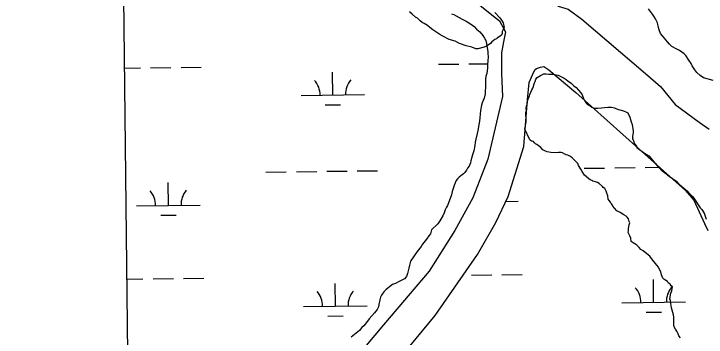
# Model space of a CAD drawing. Extents: x 3694830 to 3732949, y 415201 to 440970.
# Drawn here: x 3698845 to 3699936, y 423176 to 423685 of the extents above; entities that cross this region are included whole.
import ezdxf

# ---------------------------------------------------------------- set-up
doc = ezdxf.new("R2010")
doc.units = 0
for name, color, linetype in [('V-GRID-FRAM', 7, 'Continuous'), ('V-SITE-VEGE', 7, 'Continuous'), ('V-TOPO-SHOR', 7, 'Continuous'), ('V-WETL-SWMP', 7, 'Continuous')]:
    doc.layers.add(name, color=color, linetype=linetype)

msp = doc.modelspace()

# ---------------------------------------------------------------- linework, layer by layer
at = {"layer": 'V-GRID-FRAM'}
msp.add_lwpolyline([(3698844.7, 438797.5), (3730590.8, 439176.2), (3730815.6, 420995.1), (3699053.6, 420616.3), (3698844.7, 438797.5)], dxfattribs=at)
at = {"layer": 'V-SITE-VEGE'}
for p, q in [((3699472.8, 423684.5), (3699468.5, 423688.4)), ((3699478, 423680.1), (3699472.8, 423684.5)), ((3699481.4, 423678.1), (3699478, 423680.1)), ((3699602.9, 423687.1), (3699610.9, 423678.8)), ((3699485.1, 423674.2), (3699481.4, 423678.1)), ((3699488.5, 423671.7), (3699485.1, 423674.2)), ((3699491.8, 423670.2), (3699488.5, 423671.7)), ((3699497.1, 423666.8), (3699491.8, 423670.2)), ((3699610.9, 423678.8), (3699613.8, 423675.4)), ((3699613.8, 423675.4), (3699616.1, 423671)), ((3699616.1, 423671), (3699617.9, 423663.8)), ((3699500.4, 423663.8), (3699497.1, 423666.8)), ((3699505.1, 423659.9), (3699500.4, 423663.8)), ((3699516.6, 423652.5), (3699505.1, 423659.9)), ((3699616.4, 423660.4), (3699614.9, 423657.6)), ((3699617.9, 423663.8), (3699616.4, 423660.4)), ((3699520.9, 423650), (3699516.6, 423652.5)), ((3699530.9, 423644.5), (3699520.9, 423650)), ((3699607, 423647.1), (3699605.6, 423645.7)), ((3699613.4, 423651.8), (3699607, 423647.1)), ((3699614.4, 423654.2), (3699613.4, 423651.8)), ((3699614.9, 423657.6), (3699614.4, 423654.2)), ((3699540.5, 423642), (3699530.9, 423644.5)), ((3699547.6, 423638.5), (3699540.5, 423642)), ((3699557.7, 423634.9), (3699547.6, 423638.5)), ((3699596.3, 423638.6), (3699592.4, 423635.8)), ((3699598.2, 423641), (3699596.3, 423638.6)), ((3699600.2, 423642.9), (3699598.2, 423641)), ((3699603.1, 423644.7), (3699600.2, 423642.9)), ((3699605.6, 423645.7), (3699603.1, 423644.7)), ((3699566.8, 423632.8), (3699557.7, 423634.9)), ((3699573, 423630.3), (3699566.8, 423632.8)), ((3699576.4, 423630.3), (3699573, 423630.3)), ((3699586.1, 423632.5), (3699576.4, 423630.3)), ((3699589.9, 423634.4), (3699586.1, 423632.5)), ((3699592.4, 423635.8), (3699589.9, 423634.4))]:
    msp.add_line(p, q, dxfattribs=at)
for points in [[(3699774, 423411.6), (3699772.6, 423413.1), (3699767.4, 423418), (3699765, 423419.5), (3699761.7, 423420.5), (3699757.8, 423421.5), (3699755.9, 423422.5), (3699753.5, 423423.5), (3699751.1, 423425), (3699744.5, 423430.9), (3699740.7, 423436.8), (3699738.9, 423440.7), (3699735.1, 423446), (3699733.7, 423449.4), (3699730.4, 423453.3), (3699725.2, 423458.2), (3699722.3, 423460.2), (3699718.1, 423462.7), (3699715.7, 423463.2), (3699713.3, 423464.2), (3699709.9, 423466.2), (3699707.5, 423466.7), (3699703.7, 423466.8), (3699700.8, 423466.3), (3699691.6, 423466.5), (3699685.4, 423467.6), (3699683, 423469), (3699678.7, 423471), (3699675.4, 423474.5), (3699669.2, 423479.4), (3699667.3, 423480.4), (3699665.4, 423481.9), (3699664, 423483.8), (3699661.1, 423484.8), (3699658.3, 423486.8), (3699650.3, 423503.3), (3699651.9, 423512), (3699652.5, 423515.8), (3699652.6, 423521.6), (3699652.2, 423524.5), (3699652.2, 423529.8), (3699652.8, 423533.1), (3699652.3, 423535.5), (3699652.9, 423540.4), (3699653.9, 423542.3), (3699655, 423549.5), (3699657.5, 423556.2), (3699658.5, 423558.1), (3699661.5, 423565.3), (3699663, 423568.1), (3699664, 423570.5), (3699664.5, 423573.4), (3699665.6, 423576.7), (3699666.6, 423578.7), (3699667.6, 423582.5), (3699670, 423584.9), (3699674.9, 423588.1), (3699680.2, 423590.5), (3699684.1, 423590.9), (3699688.4, 423590.3), (3699694.2, 423590.2), (3699696.6, 423589.7), (3699702.8, 423588.6), (3699709.5, 423585.6), (3699712.4, 423583.7), (3699715.7, 423581.7), (3699718.1, 423579.7), (3699723.3, 423575.8), (3699727.6, 423571.8), (3699731.4, 423568.9), (3699735.2, 423565), (3699738.5, 423560.6), (3699740.9, 423557.7), (3699742.7, 423551.8), (3699744.5, 423548.4), (3699747.8, 423544.1), (3699749.3, 423542.6), (3699753.6, 423540.1), (3699755.9, 423538.1), (3699759.8, 423536.6), (3699765.1, 423536.5), (3699771.3, 423536.9), (3699776.2, 423537.8), (3699781.5, 423538.2), (3699786.8, 423538.1), (3699791.6, 423537.1), (3699797.8, 423534.5), (3699800.2, 423534), (3699805.9, 423532.5), (3699810.7, 423530.5), (3699812.6, 423529), (3699815.9, 423522.2), (3699818.2, 423514.9), (3699819.5, 423511.1), (3699821.3, 423500.4), (3699821.2, 423497.5), (3699820.2, 423492.3), (3699820.1, 423488.4), (3699821, 423486.5), (3699823.4, 423480.6), (3699826.2, 423476.7)], [(3699826.2, 423476.7), (3699827.1, 423474.8), (3699829, 423472.8), (3699839, 423465.5), (3699842.8, 423463.5), (3699845.7, 423461.5), (3699854.2, 423451.7), (3699856.1, 423449.8), (3699859.8, 423445.4), (3699865.5, 423439.5), (3699871.2, 423434.6), (3699876, 423430.6), (3699877.9, 423429.6), (3699883.1, 423425.7), (3699889.3, 423421.7), (3699894.5, 423416.4), (3699901.2, 423410.5), (3699906.9, 423406), (3699911.1, 423401.1), (3699914.9, 423397.2), (3699916.8, 423394.8), (3699926.6, 423379.7), (3699929.5, 423376.7), (3699933.2, 423371.4), (3699936.5, 423361.7)], [(3699895.7, 423175), (3699893.4, 423178), (3699892, 423180.9), (3699890.1, 423185.2), (3699887.8, 423188.2), (3699885.9, 423192.1), (3699885.5, 423194.5), (3699885.5, 423197.8), (3699885.1, 423203.1), (3699885.2, 423207.5), (3699884.8, 423210.9), (3699881.6, 423222), (3699881.2, 423225.4), (3699879.9, 423233.6), (3699878.9, 423236), (3699880.5, 423245.1), (3699882.1, 423249), (3699883.1, 423255.2), (3699881.2, 423256.7), (3699879.3, 423259.1), (3699876.5, 423261.6), (3699875.1, 423263.5), (3699871.3, 423266), (3699869.4, 423267), (3699867.9, 423268.5), (3699867, 423271.4), (3699866.1, 423273.8), (3699864.7, 423278.6), (3699862.4, 423283.5), (3699861, 423285.9), (3699858.7, 423289.3), (3699856.3, 423291.8), (3699851.6, 423297.6), (3699847.3, 423303.5), (3699842.6, 423306.9), (3699836.9, 423311.8), (3699833.5, 423313.8), (3699830.7, 423317.2), (3699826.9, 423320.7), (3699823.6, 423322.7), (3699821.2, 423324.6), (3699818.3, 423326.6), (3699817.5, 423331.9), (3699816.1, 423335.3), (3699813.3, 423340.7), (3699813.8, 423344), (3699813.9, 423346.9), (3699814.9, 423352.7), (3699816, 423356), (3699815, 423358), (3699814.1, 423362.3), (3699811.8, 423364.8), (3699810.3, 423366.2), (3699806.5, 423368.7), (3699800.8, 423372.2), (3699795.6, 423374.7), (3699791.8, 423379.1), (3699789.4, 423382), (3699788.5, 423383.9), (3699786.6, 423386.4), (3699785.7, 423388.3), (3699783.3, 423391.3), (3699781.9, 423393.2), (3699781, 423398.5), (3699779.6, 423402.4), (3699778.7, 423405.8), (3699776.4, 423410.2), (3699774, 423411.6)]]:
    msp.add_lwpolyline(points, dxfattribs=at)
at = {"layer": 'V-TOPO-SHOR'}
for p, q in [((3699534.5, 423685.2), (3699538.4, 423684.3)), ((3699538.4, 423684.3), (3699542.3, 423681.9)), ((3699542.3, 423681.9), (3699551.5, 423676.7)), ((3699551.5, 423676.7), (3699557.7, 423673.5)), ((3699557.7, 423673.5), (3699566.2, 423668.6)), ((3699566.2, 423668.6), (3699570.5, 423665)), ((3699570.5, 423665), (3699574.3, 423661.1)), ((3699574.3, 423661.1), (3699579.3, 423656.7)), ((3699579.3, 423656.7), (3699584.3, 423650.8)), ((3699584.3, 423650.8), (3699586.9, 423646.8)), ((3699586.9, 423646.8), (3699588.8, 423643.3)), ((3699588.8, 423643.3), (3699589.9, 423638.2)), ((3699589.9, 423638.2), (3699590.9, 423631.6)), ((3699590.9, 423631.6), (3699592, 423626.1)), ((3699592, 423626.1), (3699591.9, 423621.4)), ((3699591.9, 423621.4), (3699592.7, 423618.3)), ((3699592.7, 423618.3), (3699592.1, 423610.1)), ((3699591.7, 423606.2), (3699591.6, 423600)), ((3699592.1, 423610.1), (3699591.7, 423606.2)), ((3699591.6, 423600), (3699590.3, 423591.4)), ((3699661, 423585.3), (3699663.8, 423592.7)), ((3699663.8, 423592.7), (3699666.6, 423597.3)), ((3699666.6, 423597.3), (3699669, 423599.2)), ((3699669, 423599.2), (3699675.3, 423601)), ((3699675.3, 423601), (3699680.1, 423602)), ((3699680.1, 423602), (3699688.4, 423597.1)), ((3699688.4, 423597.1), (3699730.7, 423561.3)), ((3699588.6, 423582.5), (3699588.4, 423570.4)), ((3699589, 423587.1), (3699588.6, 423582.5)), ((3699590.3, 423591.4), (3699589, 423587.1)), ((3699657.3, 423577.2), (3699661, 423585.3)), ((3699654.5, 423549.5), (3699657.3, 423577.2)), ((3699588.4, 423570.4), (3699587.8, 423563)), ((3699587.8, 423563), (3699587.8, 423559.1)), ((3699730.7, 423561.3), (3699903.6, 423407)), ((3699586.1, 423552.5), (3699582.9, 423545.1)), ((3699587.8, 423559.1), (3699586.1, 423552.5)), ((3699648.6, 423476.3), (3699654.5, 423549.5)), ((3699582, 423541.2), (3699580.7, 423533.1)), ((3699582.9, 423545.1), (3699582, 423541.2)), ((3699580.7, 423533.1), (3699578.9, 423516.3)), ((3699578.9, 423516.3), (3699578, 423510.9)), ((3699577.1, 423507), (3699576.3, 423501.6)), ((3699578, 423510.9), (3699577.1, 423507)), ((3699575, 423496.9), (3699572.9, 423487.6)), ((3699576.3, 423501.6), (3699575, 423496.9)), ((3699572.9, 423487.6), (3699572.1, 423482.9)), ((3699571.6, 423477.9), (3699569.9, 423469.3)), ((3699572.1, 423482.9), (3699571.6, 423477.9)), ((3699624.3, 423397.6), (3699648.6, 423476.3)), ((3699567.8, 423463.1), (3699565.3, 423453.8)), ((3699569.9, 423469.3), (3699567.8, 423463.1)), ((3699565.3, 423453.8), (3699564.5, 423450.3)), ((3699560.1, 423441.8), (3699558.4, 423438.7)), ((3699562.5, 423445.3), (3699560.1, 423441.8)), ((3699564.5, 423450.3), (3699562.5, 423445.3)), ((3699549.3, 423429.9), (3699547, 423428)), ((3699553.7, 423432.9), (3699549.3, 423429.9)), ((3699556, 423435.2), (3699553.7, 423432.9)), ((3699558.4, 423438.7), (3699556, 423435.2)), ((3699540.6, 423419.1), (3699538.9, 423414.5)), ((3699542.2, 423422.6), (3699540.6, 423419.1)), ((3699544.2, 423425.3), (3699542.2, 423422.6)), ((3699547, 423428), (3699544.2, 423425.3)), ((3699538.9, 423414.5), (3699536, 423405.2)), ((3699903.6, 423407), (3699916.9, 423391.6)), ((3699534.8, 423400.1), (3699532.7, 423394.3)), ((3699536, 423405.2), (3699534.8, 423400.1)), ((3699604.5, 423356.2), (3699624.3, 423397.6)), ((3699532.7, 423394.3), (3699528.7, 423383.4)), ((3699916.9, 423391.6), (3699933.5, 423355.1)), ((3699524.6, 423376.5), (3699523, 423371.8)), ((3699526.7, 423380.4), (3699524.6, 423376.5)), ((3699528.7, 423383.4), (3699526.7, 423380.4)), ((3699521, 423367.2), (3699516.2, 423359.1)), ((3699523, 423371.8), (3699521, 423367.2)), ((3699513, 423354.1), (3699503.4, 423344.9)), ((3699516.2, 423359.1), (3699513, 423354.1)), ((3699575.5, 423306), (3699604.5, 423356.2)), ((3699933.5, 423355.1), (3699938.8, 423344.1)), ((3699503.4, 423344.9), (3699501.8, 423338.7)), ((3699499, 423335.2), (3699495.4, 423330.2)), ((3699501.8, 423338.7), (3699499, 423335.2)), ((3699489, 423322.1), (3699487, 423318.6)), ((3699495.4, 423330.2), (3699489, 423322.1)), ((3699480.6, 423310.6), (3699474.7, 423302.5)), ((3699487, 423318.6), (3699480.6, 423310.6)), ((3699474.7, 423302.5), (3699470.2, 423295.5)), ((3699509.2, 423210), (3699575.5, 423306)), ((3699468.6, 423289.3), (3699467.7, 423284.6)), ((3699470.2, 423295.5), (3699468.6, 423289.3)), ((3699465.2, 423276.1), (3699463.6, 423271.5)), ((3699467.7, 423284.6), (3699465.2, 423276.1)), ((3699460.4, 423267.6), (3699452.5, 423263.5)), ((3699463.6, 423271.5), (3699460.4, 423267.6)), ((3699437.2, 423255.1), (3699434.4, 423252.8)), ((3699441.9, 423258.6), (3699437.2, 423255.1)), ((3699446.3, 423260.4), (3699441.9, 423258.6)), ((3699452.5, 423263.5), (3699446.3, 423260.4)), ((3699428.1, 423247.1), (3699424.5, 423242.1)), ((3699431.3, 423250.6), (3699428.1, 423247.1)), ((3699434.4, 423252.8), (3699431.3, 423250.6)), ((3699421.6, 423234.7), (3699420, 423227)), ((3699422.9, 423239), (3699421.6, 423234.7)), ((3699424.5, 423242.1), (3699422.9, 423239)), ((3699419.5, 423223.5), (3699417.5, 423219.6)), ((3699420, 423227), (3699419.5, 423223.5)), ((3699413.1, 423214.2), (3699404.8, 423204.6)), ((3699417.5, 423219.6), (3699413.1, 423214.2)), ((3699402.4, 423201.1), (3699396.4, 423193.8)), ((3699404.8, 423204.6), (3699402.4, 423201.1)), ((3699439.5, 423126.6), (3699509.2, 423210)), ((3699393.2, 423190.8), (3699389.6, 423186.1)), ((3699396.4, 423193.8), (3699393.2, 423190.8)), ((3699379.4, 423178.1), (3699376.6, 423175.8)), ((3699389.6, 423186.1), (3699379.4, 423178.1))]:
    msp.add_line(p, q, dxfattribs=at)
for points in [[(3699997.1, 424246.7), (3699932.9, 424198.1), (3699878.2, 424154.3), (3699860.9, 424146.5), (3699850, 424127.7), (3699795.2, 424057.3), (3699759.2, 423999.4), (3699729.5, 423939.9), (3699707.6, 423889.9), (3699696.6, 423850.7), (3699685.7, 423772.5), (3699685.7, 423720.9), (3699688.8, 423713), (3699702.9, 423697.4), (3699718.5, 423692.7), (3699740.5, 423677), (3699840.6, 423591), (3699864.1, 423570.6), (3699887.5, 423542.5), (3699925.1, 423514.3), (3699940.8, 423503.3)], [(3698990.9, 424198.1), (3699191.2, 424019.7), (3699471.3, 423786.6), (3699601.2, 423681.7), (3699610.6, 423673.9), (3699620, 423656.7), (3699616.8, 423641), (3699613.7, 423623.8), (3699613.7, 423605.1), (3699613.7, 423591), (3699615.3, 423555), (3699591.8, 423456.4), (3699568.3, 423395.4), (3699540.1, 423343.7), (3699499.5, 423279.6), (3699427.5, 423195.1), (3699296, 423038.6), (3699239.7, 422946.2), (3699169.3, 422852.3), (3699081.6, 422733.4), (3699005, 422622.3)]]:
    msp.add_lwpolyline(points, dxfattribs=at)
at = {"layer": 'V-WETL-SWMP'}
for p, q in [((3699029.6, 422704.1), (3699013.8, 424077.5)), ((3699534.5, 423685.2), (3699538.4, 423684.3)), ((3699538.4, 423684.3), (3699542.3, 423681.9)), ((3699542.3, 423681.9), (3699551.5, 423676.7)), ((3699551.5, 423676.7), (3699557.7, 423673.5)), ((3699557.7, 423673.5), (3699566.2, 423668.6)), ((3699566.2, 423668.6), (3699570.5, 423665)), ((3699570.5, 423665), (3699574.3, 423661.1)), ((3699574.3, 423661.1), (3699579.3, 423656.7)), ((3699579.3, 423656.7), (3699584.3, 423650.8)), ((3699584.3, 423650.8), (3699586.9, 423646.8)), ((3699586.9, 423646.8), (3699588.8, 423643.3)), ((3699588.8, 423643.3), (3699589.9, 423638.2)), ((3699589.9, 423638.2), (3699590.9, 423631.6)), ((3699590.9, 423631.6), (3699592, 423626.1)), ((3699592, 423626.1), (3699591.9, 423621.4)), ((3699591.9, 423621.4), (3699592.7, 423618.3)), ((3699592.7, 423618.3), (3699592.1, 423610.1)), ((3699514.1, 423605.7), (3699546.1, 423606.1)), ((3699562.1, 423606.3), (3699591.7, 423606.6)), ((3699591.7, 423606.2), (3699591.6, 423600)), ((3699592.1, 423610.1), (3699591.7, 423606.2)), ((3699019.3, 423599.8), (3699044.3, 423600.1)), ((3699060.3, 423600.3), (3699092.3, 423600.7)), ((3699108.3, 423600.9), (3699140.3, 423601.2)), ((3699347.6, 423557.3), (3699347.2, 423593.3)), ((3699591.6, 423600), (3699590.3, 423591.4)), ((3699661, 423585.3), (3699663.8, 423592.7)), ((3699663.8, 423592.7), (3699666.6, 423597.3)), ((3699666.6, 423597.3), (3699669, 423599.2)), ((3699669, 423599.2), (3699675.3, 423601)), ((3699675.3, 423601), (3699680.1, 423602)), ((3699680.1, 423602), (3699688.4, 423597.1)), ((3699688.4, 423597.1), (3699730.7, 423561.3)), ((3699588.6, 423582.5), (3699588.4, 423570.4)), ((3699589, 423587.1), (3699588.6, 423582.5)), ((3699590.3, 423591.4), (3699589, 423587.1)), ((3699657.3, 423577.2), (3699661, 423585.3)), ((3699654.5, 423549.5), (3699657.3, 423577.2)), ((3699588.4, 423570.4), (3699587.8, 423563)), ((3699587.8, 423563), (3699587.8, 423559.1)), ((3699730.7, 423561.3), (3699903.6, 423407)), ((3699297.6, 423556.7), (3699397.6, 423557.9)), ((3699586.1, 423552.5), (3699582.9, 423545.1)), ((3699587.8, 423559.1), (3699586.1, 423552.5)), ((3699648.6, 423476.3), (3699654.5, 423549.5)), ((3699335.8, 423541.7), (3699359.8, 423542)), ((3699582, 423541.2), (3699580.7, 423533.1)), ((3699582.9, 423545.1), (3699582, 423541.2)), ((3699580.7, 423533.1), (3699578.9, 423516.3)), ((3699578.9, 423516.3), (3699578, 423510.9)), ((3699577.1, 423507), (3699576.3, 423501.6)), ((3699578, 423510.9), (3699577.1, 423507)), ((3699575, 423496.9), (3699572.9, 423487.6)), ((3699576.3, 423501.6), (3699575, 423496.9)), ((3699572.9, 423487.6), (3699572.1, 423482.9)), ((3699571.6, 423477.9), (3699569.9, 423469.3)), ((3699572.1, 423482.9), (3699571.6, 423477.9)), ((3699624.3, 423397.6), (3699648.6, 423476.3)), ((3699567.8, 423463.1), (3699565.3, 423453.8)), ((3699569.9, 423469.3), (3699567.8, 423463.1)), ((3699565.3, 423453.8), (3699564.5, 423450.3)), ((3699560.1, 423441.8), (3699558.4, 423438.7)), ((3699562.5, 423445.3), (3699560.1, 423441.8)), ((3699564.5, 423450.3), (3699562.5, 423445.3)), ((3699744.1, 423441.9), (3699776.1, 423442.3)), ((3699792.1, 423442.5), (3699824.1, 423442.9)), ((3699840.1, 423443.1), (3699862.8, 423443.4)), ((3699242.2, 423436), (3699274.2, 423436.3)), ((3699290.2, 423436.5), (3699322.2, 423436.9)), ((3699338.2, 423437.1), (3699370.2, 423437.5)), ((3699386.2, 423437.7), (3699418.2, 423438.1)), ((3699549.3, 423429.9), (3699547, 423428)), ((3699553.7, 423432.9), (3699549.3, 423429.9)), ((3699556, 423435.2), (3699553.7, 423432.9)), ((3699558.4, 423438.7), (3699556, 423435.2)), ((3699088.3, 423383.4), (3699087.8, 423419.4)), ((3699540.6, 423419.1), (3699538.9, 423414.5)), ((3699542.2, 423422.6), (3699540.6, 423419.1)), ((3699544.2, 423425.3), (3699542.2, 423422.6)), ((3699547, 423428), (3699544.2, 423425.3)), ((3699538.9, 423414.5), (3699536, 423405.2)), ((3699903.6, 423407), (3699916.9, 423391.6)), ((3699534.8, 423400.1), (3699532.7, 423394.3)), ((3699536, 423405.2), (3699534.8, 423400.1)), ((3699604.5, 423356.2), (3699624.3, 423397.6)), ((3699532.7, 423394.3), (3699528.7, 423383.4)), ((3699620.5, 423389.7), (3699640.1, 423390)), ((3699916.9, 423391.6), (3699933.5, 423355.1)), ((3699038.3, 423382.8), (3699138.3, 423384)), ((3699524.6, 423376.5), (3699523, 423371.8)), ((3699526.7, 423380.4), (3699524.6, 423376.5)), ((3699528.7, 423383.4), (3699526.7, 423380.4)), ((3699076.4, 423367.8), (3699100.4, 423368.1)), ((3699521, 423367.2), (3699516.2, 423359.1)), ((3699523, 423371.8), (3699521, 423367.2)), ((3699513, 423354.1), (3699503.4, 423344.9)), ((3699516.2, 423359.1), (3699513, 423354.1)), ((3699575.5, 423306), (3699604.5, 423356.2)), ((3699933.5, 423355.1), (3699938.8, 423344.1)), ((3699503.4, 423344.9), (3699501.8, 423338.7)), ((3699499, 423335.2), (3699495.4, 423330.2)), ((3699501.8, 423338.7), (3699499, 423335.2)), ((3699489, 423322.1), (3699487, 423318.6)), ((3699495.4, 423330.2), (3699489, 423322.1)), ((3699480.6, 423310.6), (3699474.7, 423302.5)), ((3699487, 423318.6), (3699480.6, 423310.6)), ((3699474.7, 423302.5), (3699470.2, 423295.5)), ((3699509.2, 423210), (3699575.5, 423306)), ((3699468.6, 423289.3), (3699467.7, 423284.6)), ((3699470.2, 423295.5), (3699468.6, 423289.3)), ((3699465.2, 423276.1), (3699463.6, 423271.5)), ((3699467.7, 423284.6), (3699465.2, 423276.1)), ((3699023.2, 423267.2), (3699048.2, 423267.5)), ((3699064.2, 423267.6), (3699096.2, 423268)), ((3699112.2, 423268.2), (3699144.2, 423268.6)), ((3699460.4, 423267.6), (3699452.5, 423263.5)), ((3699463.6, 423271.5), (3699460.4, 423267.6)), ((3699566.1, 423273.6), (3699598.1, 423274)), ((3699614.1, 423274.2), (3699646.1, 423274.6)), ((3699853.5, 423230.6), (3699853.1, 423266.6)), ((3699351.6, 423224.6), (3699351.2, 423260.6)), ((3699437.2, 423255.1), (3699434.4, 423252.8)), ((3699441.9, 423258.6), (3699437.2, 423255.1)), ((3699446.3, 423260.4), (3699441.9, 423258.6)), ((3699452.5, 423263.5), (3699446.3, 423260.4)), ((3699428.1, 423247.1), (3699424.5, 423242.1)), ((3699431.3, 423250.6), (3699428.1, 423247.1)), ((3699434.4, 423252.8), (3699431.3, 423250.6)), ((3699421.6, 423234.7), (3699420, 423227)), ((3699422.9, 423239), (3699421.6, 423234.7)), ((3699424.5, 423242.1), (3699422.9, 423239)), ((3699301.6, 423224), (3699401.6, 423225.2)), ((3699419.5, 423223.5), (3699417.5, 423219.6)), ((3699420, 423227), (3699419.5, 423223.5)), ((3699803.5, 423230), (3699903.5, 423231.2)), ((3699413.1, 423214.2), (3699404.8, 423204.6)), ((3699417.5, 423219.6), (3699413.1, 423214.2)), ((3699841.7, 423215.1), (3699865.7, 423215.3)), ((3699339.8, 423209.1), (3699363.8, 423209.4)), ((3699402.4, 423201.1), (3699396.4, 423193.8)), ((3699404.8, 423204.6), (3699402.4, 423201.1)), ((3699439.5, 423126.6), (3699509.2, 423210)), ((3699393.2, 423190.8), (3699389.6, 423186.1)), ((3699396.4, 423193.8), (3699393.2, 423190.8)), ((3699379.4, 423178.1), (3699376.6, 423175.8)), ((3699389.6, 423186.1), (3699379.4, 423178.1))]:
    msp.add_line(p, q, dxfattribs=at)
msp.add_lwpolyline([(3699947.1, 423579.9), (3699932, 423584.5), (3699927, 423588.1), (3699921.6, 423592.8), (3699918.5, 423597.2), (3699914.4, 423603.5), (3699912.5, 423607), (3699909, 423612.2), (3699904.5, 423619.7), (3699901.8, 423622.4), (3699894.1, 423627.6), (3699889.8, 423629.6), (3699882.1, 423633.7), (3699878.3, 423637.3), (3699875.2, 423641.2), (3699867.2, 423650.7), (3699864.5, 423654.2), (3699862.3, 423660.1), (3699861.2, 423663.7), (3699859.4, 423671.1), (3699856.3, 423677.4), (3699853.7, 423681.7), (3699851.8, 423684.5), (3699845.3, 423693.2)], dxfattribs=at)
for centre, start, end in [((3699292.4, 423557.1), 359.9115, 41.4552), ((3699402.9, 423558.4), 139.9115, 181.4552), ((3699143.5, 423384.5), 139.9115, 181.4552), ((3699033, 423383.2), 359.9115, 41.4552), ((3699908.7, 423231.8), 139.9115, 181.4552), ((3699296.4, 423224.5), 359.9115, 41.4552), ((3699406.8, 423225.8), 139.9115, 181.4552), ((3699798.2, 423230.4), 359.9115, 41.4552)]:
    msp.add_arc(centre, 35.2, start, end, dxfattribs=at)

doc.saveas('drawing.dxf')
